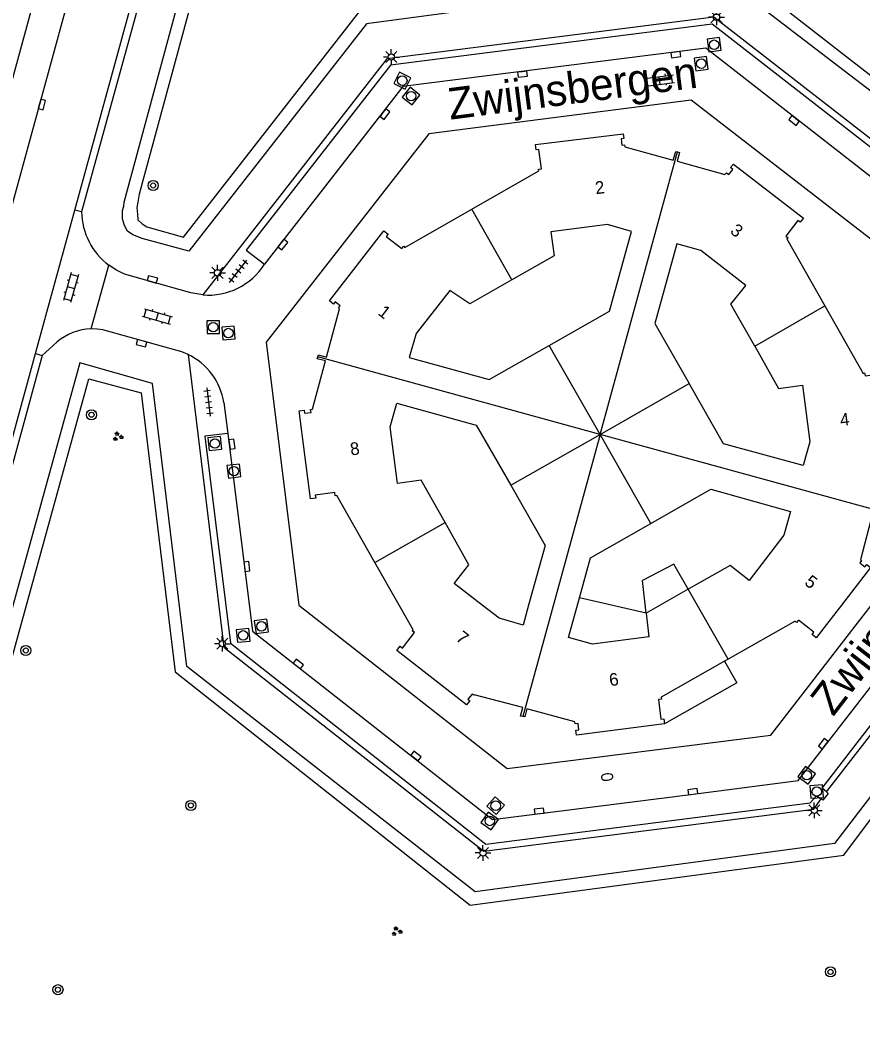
# Model space of a CAD drawing. Extents: x 136000 to 141014, y 402000 to 403500.
# Drawn here: x 139020.1 to 139086.9, y 402466.9 to 402546.4 of the extents above; entities that cross this region are included whole.
import ezdxf

# ---------------------------------------------------------------- set-up
doc = ezdxf.new("R2010")
doc.units = 0
for name, color, linetype in [('gg-anno-huisnummerreeks BGT', 7, 'Continuous'), ('gg-anno-openbare ruimte label', 7, 'Continuous'), ('gg-bbg-gedigitaliseerde bijgebouw', 7, 'Continuous'), ('gg-bbg-hoofdgebouw', 7, 'Continuous'), ('gg-bbg-luifel en loopbrug', 7, 'Continuous'), ('gg-bbg-tussenscheiding', 7, 'Continuous'), ('gg-knt-verharding', 7, 'Continuous'), ('gg-knt-verharding nz', 7, 'Continuous'), ('gt-grn-groengrens', 7, 'Continuous'), ('gt-symb-boom', 7, 'Continuous'), ('gt-symb-brandkraan', 7, 'Continuous'), ('gt-symb-groenvak', 7, 'Continuous'), ('gt-symb-klinker verharding', 7, 'Continuous'), ('gt-symb-kolk', 7, 'Continuous'), ('gt-symb-lichtmast', 7, 'Continuous'), ('gt-symb-rioolschacht', 7, 'Continuous'), ('gt-symb-tegel verharding', 7, 'Continuous')]:
    doc.layers.add(name, color=color, linetype=linetype)

# ---------------------------------------------------------------- blocks, each defined once
blk = doc.blocks.new('gt0-KOLK')
at = {"layer": 'gt-symb-kolk'}
blk.add_lwpolyline([(0, 0), (0.375, 0), (0.375, 0.4), (-0.375, 0.4), (-0.375, 0), (0, 0)], dxfattribs=at)
blk = doc.blocks.new('gt0-BOOM')
at = {"layer": 'gt-symb-boom'}
for radius in [0.4, 0.2]:
    blk.add_circle((0, 0), radius, dxfattribs=at)
blk = doc.blocks.new('gt0-LMAST')
at = {"layer": 'gt-symb-lichtmast'}
for p, q in [((-0.182, 0.173), (-0.447, 0.438)), ((-0.005, 0.246), (-0.005, 0.621)), ((0.172, 0.173), (0.437, 0.438)), ((-0.255, -0.004), (-0.63, -0.004)), ((-0.182, -0.181), (-0.447, -0.446)), ((-0.005, -0.254), (-0.005, -0.629)), ((0.437, -0.446), (0.172, -0.181)), ((0.245, -0.004), (0.62, -0.004))]:
    blk.add_line(p, q, dxfattribs=at)
blk.add_circle((-0.005, -0.004), 0.25, dxfattribs=at)
blk = doc.blocks.new('gt0-TEG1')
at = {"layer": 'gt-symb-tegel verharding'}
for p, q in [((-1.125, 0), (1.125, 0)), ((-0.9, -0.25), (-0.9, 0.25)), ((-0.45, -0.25), (-0.45, 0.25)), ((0, -0.25), (0, 0.25)), ((0.45, -0.25), (0.45, 0.25)), ((0.9, -0.25), (0.9, 0.25))]:
    blk.add_line(p, q, dxfattribs=at)
blk = doc.blocks.new('gt0-RS')
at = {"layer": 'gt-symb-rioolschacht'}
blk.add_lwpolyline([(-0.5, -0.5), (0.5, -0.5), (0.5, 0.5), (-0.5, 0.5)], close=True, dxfattribs=at)
blk.add_circle((0, 0), 0.375, dxfattribs=at)
blk = doc.blocks.new('gt0-GRVAK')
at = {"layer": 'gt-symb-groenvak'}
for p, q in [((-0.11, 0.189), (-0.228, 0.24)), ((-0.182, 0.153), (0.088, 0.153)), ((-0.091, 0.211), (-0.156, 0.322)), ((-0.047, 0.214), (-0.047, 0.393)), ((-0.004, 0.211), (0.061, 0.322)), ((0.015, 0.189), (0.133, 0.24)), ((0.262, -0.052), (0.197, 0.059)), ((0.305, -0.049), (0.305, 0.13)), ((0.349, -0.052), (0.414, 0.059)), ((-0.245, -0.228), (-0.363, -0.177)), ((-0.318, -0.264), (-0.047, -0.264)), ((-0.226, -0.206), (-0.291, -0.095)), ((-0.183, -0.203), (-0.183, -0.024)), ((-0.139, -0.206), (-0.074, -0.095)), ((-0.12, -0.228), (-0.002, -0.177)), ((0.243, -0.074), (0.125, -0.023)), ((0.17, -0.11), (0.441, -0.11)), ((0.368, -0.074), (0.486, -0.023))]:
    blk.add_line(p, q, dxfattribs=at)
blk = doc.blocks.new('gt0-KL1')
at = {"layer": 'gt-symb-klinker verharding'}
for p, q in [((-1.15, 0.3), (1.15, 0.3)), ((-1, -0.3), (-1, 0.3)), ((-0.5, 0.3), (-0.5, 0.45)), ((0, -0.3), (0, 0.3)), ((0.5, 0.3), (0.5, 0.45)), ((1, -0.3), (1, 0.3)), ((-1.15, -0.3), (1.15, -0.3)), ((-0.5, -0.45), (-0.5, -0.3)), ((0.5, -0.45), (0.5, -0.3))]:
    blk.add_line(p, q, dxfattribs=at)
blk = doc.blocks.new('gt0-BR')
at = {"layer": 'gt-symb-brandkraan'}
for centre, radius, start, end in [((-0.244, 0), 0.206, 107.56694, 252.43307), ((0.599, -2.664), 3, 106.89205, 107.56694), ((0, -0.691), 0.938, 73.10799, 106.89205), ((-0.599, -2.664), 3, 72.43309, 73.10799), ((0.244, 0), 0.206, 287.56695, 72.43309), ((0.599, 2.664), 3, 252.43307, 253.10797), ((0, 0.691), 0.938, 253.10797, 286.89206), ((-0.599, 2.664), 3, 286.89206, 287.56695)]:
    blk.add_arc(centre, radius, start, end, dxfattribs=at)

msp = doc.modelspace()

# ---------------------------------------------------------------- linework, layer by layer
at = {"layer": 'gg-bbg-gedigitaliseerde bijgebouw'}
msp.add_line((139069.737, 402499.367), (139069.452, 402501.951), dxfattribs=at)
msp.add_lwpolyline([(139073.071, 402501.253), (139071.93, 402503.25), (139069.452, 402501.951)], dxfattribs=at)
at = {"layer": 'gg-bbg-hoofdgebouw'}
for p, q in [((139050.141, 402500), (139048.223, 402503.378)), ((139076.235, 402495.715), (139075.952, 402495.555))]:
    msp.add_line(p, q, dxfattribs=at)
for points in [[(139055.908, 402531.397), (139061.215, 402534.439), (139061.184, 402534.556), (139061.438, 402534.589), (139061.236, 402536.131), (139061.008, 402536.098), (139060.947, 402536.519), (139067.923, 402537.368), (139067.967, 402537.004), (139067.742, 402536.976), (139067.803, 402536.474), (139068.028, 402536.502), (139068.048, 402536.339), (139071.888, 402535.268), (139072.084, 402535.971), (139072.221, 402535.931)], [(139072.221, 402535.931), (139072.384, 402535.884), (139072.189, 402535.184), (139075.981, 402534.126), (139076.115, 402534.269), (139076.287, 402534.134), (139076.611, 402534.529), (139076.425, 402534.681), (139076.661, 402534.969), (139082.212, 402530.671), (139081.955, 402530.346), (139081.769, 402530.491), (139080.81, 402529.252), (139080.99, 402529.123), (139080.9, 402529.035), (139083.907, 402523.719)], [(139043.696, 402519.669), (139043.741, 402519.835), (139044.393, 402519.659), (139045.428, 402523.488), (139045.327, 402523.562), (139045.462, 402523.737), (139045.077, 402524.044), (139044.931, 402523.866), (139044.633, 402524.11), (139048.936, 402529.661), (139049.264, 402529.395), (139049.126, 402529.217), (139050.361, 402528.26), (139050.508, 402528.448), (139050.608, 402528.359), (139055.908, 402531.397)], [(139062.05, 402520.593), (139066.829, 402523.313), (139068.562, 402529.617), (139066.666, 402530.168), (139062.187, 402529.583), (139062.427, 402527.701), (139059.093, 402525.796)], [(139078.349, 402520.52), (139076.458, 402523.862), (139077.641, 402525.345), (139074.06, 402528.11), (139072.165, 402528.645), (139070.411, 402522.333), (139073.135, 402517.555)], [(139059.093, 402525.796), (139055.757, 402523.889), (139054.177, 402524.941), (139051.499, 402521.519), (139050.955, 402519.631), (139057.279, 402517.878), (139062.05, 402520.593)], [(139083.907, 402523.719), (139086.939, 402518.36), (139087.058, 402518.417), (139087.088, 402518.165), (139088.634, 402518.37), (139088.613, 402518.609), (139089.024, 402518.645), (139089.902, 402511.682), (139089.52, 402511.624), (139089.484, 402511.863), (139088.967, 402511.787), (139089.002, 402511.55), (139088.865, 402511.53), (139087.838, 402507.742), (139088.492, 402507.554), (139088.451, 402507.399)], [(139078.349, 402520.52), (139080.24, 402517.178), (139082.117, 402517.426), (139082.707, 402512.948), (139082.17, 402511.057), (139075.854, 402512.785), (139073.135, 402517.555)], [(139048.223, 402503.378), (139045.207, 402508.687), (139045.08, 402508.672), (139045.048, 402508.92), (139043.501, 402508.719), (139043.533, 402508.471), (139043.129, 402508.419), (139042.223, 402515.407), (139042.611, 402515.452), (139042.642, 402515.213), (139043.165, 402515.281), (139043.122, 402515.51), (139043.278, 402515.53), (139044.311, 402519.354), (139043.659, 402519.53), (139043.696, 402519.669)], [(139053.788, 402506.54), (139051.892, 402509.891), (139050.016, 402509.644), (139049.447, 402514.124), (139049.965, 402516.02), (139056.266, 402514.265), (139058.99, 402509.497)], [(139058.99, 402509.497), (139061.714, 402504.73), (139060.413, 402500)], [(139070.105, 402506.476), (139074.871, 402509.201), (139081.187, 402507.419), (139080.644, 402505.548), (139077.89, 402501.959), (139076.403, 402503.138), (139073.071, 402501.253)], [(139088.451, 402507.399), (139088.409, 402507.24), (139087.743, 402507.434), (139086.725, 402503.595), (139086.811, 402503.529), (139086.664, 402503.339), (139087.076, 402503.022), (139087.222, 402503.213), (139087.515, 402502.988), (139085.219, 402500)], [(139056.726, 402500), (139054.507, 402501.706), (139055.678, 402503.199), (139053.788, 402506.54)], [(139064.448, 402500.565), (139065.333, 402503.747), (139070.105, 402506.476)], [(139069.737, 402499.367), (139069.945, 402497.48), (139065.469, 402496.907), (139063.578, 402497.438), (139064.448, 402500.565)], [(139059.943, 402491.165), (139059.773, 402491.193), (139059.961, 402491.867), (139056.099, 402492.895), (139056.067, 402492.863), (139055.927, 402492.931), (139055.59, 402492.548), (139055.762, 402492.396), (139055.498, 402492.097), (139049.968, 402496.405), (139050.222, 402496.73), (139050.403, 402496.589), (139051.368, 402497.828), (139051.187, 402497.97), (139051.249, 402498.049), (139050.141, 402500)], [(139060.413, 402500), (139059.972, 402498.399), (139058.086, 402498.954), (139056.726, 402500)], [(139085.219, 402500), (139083.22, 402497.398), (139082.895, 402497.661), (139083.04, 402497.845), (139081.811, 402498.816), (139081.662, 402498.627), (139081.546, 402498.719), (139076.235, 402495.715)], [(139075.952, 402495.555), (139070.917, 402492.707), (139070.948, 402492.547), (139070.72, 402492.507), (139070.904, 402490.962), (139071.142, 402490.992), (139071.192, 402490.594)], [(139071.192, 402490.594), (139064.208, 402489.691), (139064.158, 402490.074), (139064.396, 402490.105), (139064.332, 402490.604), (139064.094, 402490.574), (139064.071, 402490.749), (139060.276, 402491.785), (139060.117, 402491.136), (139059.943, 402491.165)]]:
    msp.add_lwpolyline(points, dxfattribs=at)
at = {"layer": 'gg-bbg-luifel en loopbrug'}
msp.add_line((139069.737, 402499.367), (139064.448, 402500.565), dxfattribs=at)
msp.add_lwpolyline([(139075.952, 402495.555), (139076.929, 402493.828), (139071.192, 402490.594)], dxfattribs=at)
at = {"layer": 'gg-bbg-tussenscheiding'}
for p, q in [((139066.077, 402513.534), (139072.221, 402535.931)), ((139059.093, 402525.796), (139055.908, 402531.397)), ((139078.349, 402520.52), (139083.907, 402523.719)), ((139066.077, 402513.534), (139062.05, 402520.593)), ((139066.077, 402513.534), (139043.696, 402519.669)), ((139066.077, 402513.534), (139073.135, 402517.555)), ((139058.99, 402509.497), (139066.077, 402513.534)), ((139066.077, 402513.534), (139059.943, 402491.165)), ((139088.451, 402507.399), (139066.077, 402513.534)), ((139070.105, 402506.476), (139066.077, 402513.534)), ((139048.223, 402503.378), (139053.788, 402506.54)), ((139073.071, 402501.253), (139069.737, 402499.367)), ((139076.235, 402495.715), (139073.071, 402501.253))]:
    msp.add_line(p, q, dxfattribs=at)
at = {"layer": 'gg-knt-verharding'}
for p, q in [((139028.306, 402573.956), (139017.429, 402534.261)), ((139024.432, 402531.3), (139035.523, 402571.744)), ((139036.041, 402571.565), (139024.973, 402531.181)), ((139021.319, 402519.95), (139024.432, 402531.3)), ((139024.973, 402531.181), (139024.432, 402531.3)), ((139025.724, 402521.89), (139027.133, 402526.937)), ((139023.008, 402520.84), (139021.852, 402519.793)), ((139021.852, 402519.793), (139016.427, 402500)), ((139019.007, 402511.519), (139021.319, 402519.95)), ((139021.319, 402519.95), (139021.852, 402519.793)), ((139036.236, 402516.052), (139036.557, 402513.607))]:
    msp.add_line(p, q, dxfattribs=at)
for points in [[(139084.031, 402485.199), (139099.117, 402504.609), (139095.785, 402530.541), (139075.094, 402546.61), (139049.177, 402543.297), (139034.578, 402524.595)], [(139084.031, 402485.199), (139083.679, 402485.473), (139098.558, 402504.741), (139095.302, 402530.257), (139074.956, 402546.049), (139049.46, 402542.805), (139038.01, 402528.151), (139039.47, 402527.023)], [(139042.2, 402500), (139058.7, 402487.053), (139079.607, 402489.696), (139092.531, 402506.401), (139089.893, 402527.186), (139073.299, 402540.034), (139052.502, 402537.36), (139039.603, 402520.844), (139042.2, 402500)], [(139034.578, 402524.595), (139033.618, 402524.767), (139028.378, 402526.242), (139027.733, 402526.549), (139027.133, 402526.937)], [(139033.411, 402519.864), (139032.905, 402520.069), (139026.652, 402521.809), (139026.19, 402521.875), (139025.724, 402521.89)], [(139033.411, 402519.864), (139036.256, 402496.672), (139056.861, 402480.502), (139083.016, 402483.83), (139083.619, 402484.628)], [(139036.557, 402513.607), (139034.73, 402513.393), (139036.774, 402496.975), (139057.013, 402481.052), (139082.727, 402484.326), (139083.231, 402484.882), (139083.619, 402484.628)], [(139084.031, 402485.199), (139084.165, 402485.07), (139083.735, 402484.526), (139083.619, 402484.628)]]:
    msp.add_lwpolyline(points, dxfattribs=at)
for centre, radius, start, end in [((139030.354, 402531.248), 5.381, 180.71137, 233.23661), ((139035.02, 402529.847), 5.271, 265.19312, 327.59918), ((139025.818, 402517.61), 4.281, 91.25554, 131.01726), ((139031.274, 402515.327), 5.015, 8.30867, 64.77419)]:
    msp.add_arc(centre, radius, start, end, dxfattribs=at)
at = {"layer": 'gg-knt-verharding nz'}
for points in [[(139014.234, 402512.815), (139018.218, 402527.235), (139030.878, 402573.48)], [(139036.557, 402513.607), (139038.51, 402497.925), (139057.557, 402482.991), (139073.467, 402485.005), (139081.779, 402486.097), (139096.63, 402505.265), (139093.576, 402529.249), (139074.474, 402544.146), (139050.444, 402541.102), (139039.47, 402527.023)]]:
    msp.add_lwpolyline(points, dxfattribs=at)
at = {"layer": 'gt-grn-groengrens'}
for points in [[(139096.998, 402533.499), (139075.648, 402549.869), (139047.546, 402546.076), (139033.477, 402528.063), (139029.775, 402529.073), (139029.04, 402529.349), (139028.612, 402529.655), (139028.367, 402530.083), (139028.214, 402530.634), (139028.214, 402531.277), (139028.306, 402531.614), (139028.335, 402531.937), (139045.742, 402596.28)], [(139046.73, 402596.003), (139029.522, 402532.566), (139029.438, 402531.95), (139029.346, 402531.522), (139029.407, 402531.002), (139029.438, 402530.542), (139029.775, 402530.236), (139030.142, 402529.991), (139033.049, 402529.165), (139047.026, 402547.086), (139076.045, 402550.94), (139096.32, 402535.17)], [(139102.411, 402504.245), (139084.657, 402481.09), (139056.177, 402477.252), (139033.312, 402495.124), (139030.599, 402517.574), (139024.819, 402519.213), (139010.494, 402467.353), (139010.509, 402466.996), (139010.858, 402466.415)], [(139011.826, 402466.88), (139011.671, 402467.151), (139011.594, 402467.345), (139025.534, 402517.946), (139029.705, 402516.814), (139032.382, 402494.717), (139055.77, 402476.206), (139085.413, 402480.16), (139103.279, 402504.049)]]:
    msp.add_lwpolyline(points, dxfattribs=at)

# ---------------------------------------------------------------- block references
at = {"layer": 'gt-symb-boom'}
for p in [(139030.64, 402533.266), (139025.755, 402515.087), (139020.54, 402496.4), (139033.633, 402484.115), (139084.351, 402470.917), (139023.096, 402469.506)]:
    msp.add_blockref('gt0-BOOM', p, dxfattribs=at)
at = {"layer": 'gt-symb-brandkraan', "rotation": 6.719879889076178}
msp.add_blockref('gt0-BR', (139066.635, 402486.363), dxfattribs=at)
at = {"layer": 'gt-symb-groenvak'}
for p in [(139027.833, 402513.356), (139049.944, 402474.13)]:
    msp.add_blockref('gt0-GRVAK', p, dxfattribs=at)
at = {"layer": 'gt-symb-klinker verharding'}
for p, rotation in [((139070.802, 402541.596), 7.295560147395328), ((139024.122, 402525.186), -105.60693047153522), ((139030.972, 402522.883), -15.717252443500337)]:
    msp.add_blockref('gt0-KL1', p, dxfattribs=dict(at, rotation=rotation))
at = {"layer": 'gt-symb-kolk'}
for p, rotation in [((139072.052, 402543.828), -172.53402593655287), ((139059.9, 402542.289), -172.76127349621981), ((139021.626, 402539.737), -105.37072543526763), ((139048.861, 402539.041), -127.5231718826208), ((139081.576, 402538.578), 142.1099371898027), ((139040.767, 402528.708), -127.97050166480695), ((139030.533, 402525.626), -15.551724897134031), ((139029.771, 402520.951), 164.6292745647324), ((139036.684, 402512.721), -81.8374905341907), ((139037.876, 402503.031), -82.8749836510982), ((139042.035, 402495.176), -37.935263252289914), ((139083.933, 402488.884), 52.2707301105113), ((139051.362, 402487.876), -38.01566048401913), ((139073.467, 402485.005), 7.238726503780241), ((139061.267, 402483.465), 7.295560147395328)]:
    msp.add_blockref('gt0-KOLK', p, dxfattribs=dict(at, rotation=rotation))
at = {"layer": 'gt-symb-lichtmast'}
for p in [(139075.314, 402546.611), (139049.53, 402543.453), (139035.754, 402526.342), (139036.13, 402496.938), (139083.067, 402483.724), (139056.797, 402480.349)]:
    msp.add_blockref('gt0-LMAST', p, dxfattribs=at)
at = {"layer": 'gt-symb-rioolschacht'}
for p, rotation in [((139075.122, 402544.426), 7.6438697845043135), ((139074.096, 402542.926), 7.6438697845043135), ((139050.398, 402541.578), 63.25557979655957), ((139051.096, 402540.354), 51.53705293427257), ((139035.41, 402522.034), 0.4583564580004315), ((139036.616, 402521.567), 4.41628344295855), ((139035.536, 402512.806), 6.4287477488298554), ((139037.048, 402510.622), 6.9474106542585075), ((139037.78, 402497.599), 5.568024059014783), ((139039.228, 402498.314), 8.105793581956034), ((139082.463, 402486.513), -36.583421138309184), ((139083.256, 402485.214), -85.86946137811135), ((139057.802, 402484.096), -41.19131162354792), ((139057.333, 402482.883), -35.23135739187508)]:
    msp.add_blockref('gt0-RS', p, dxfattribs=dict(at, rotation=rotation))
at = {"layer": 'gt-symb-tegel verharding'}
for p, rotation in [((139037.389, 402526.47), 52.02949833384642), ((139035.03, 402516.103), -82.99574075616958)]:
    msp.add_blockref('gt0-TEG1', p, dxfattribs=dict(at, rotation=rotation))

# ---------------------------------------------------------------- texts
at = {"layer": 'gg-anno-huisnummerreeks BGT'}
for s, rotation, p in [('2', 6.9, (139065.747, 402532.57)), ('3', 322.3, (139076.328, 402529.536)), ('1', 322.2, (139048.399, 402523.074)), ('4', 7.2, (139085.165, 402514.177)), ('8', 7.4, (139046.325, 402511.86)), ('5', 322.5, (139082.222, 402501.671)), ('7', 322.1, (139054.577, 402497.252)), ('6', 7.4, (139066.866, 402493.563))]:
    msp.add_text(s, height=1, rotation=rotation, dxfattribs=at).set_placement(p)
at = {"layer": 'gg-anno-openbare ruimte label'}
for rotation, p in [(7.4, (139054.187, 402538.477)), (52.3, (139084.563, 402491.107))]:
    msp.add_text('Zwijnsbergen', height=2.5, rotation=rotation, dxfattribs=at).set_placement(p)

doc.saveas('drawing.dxf')
